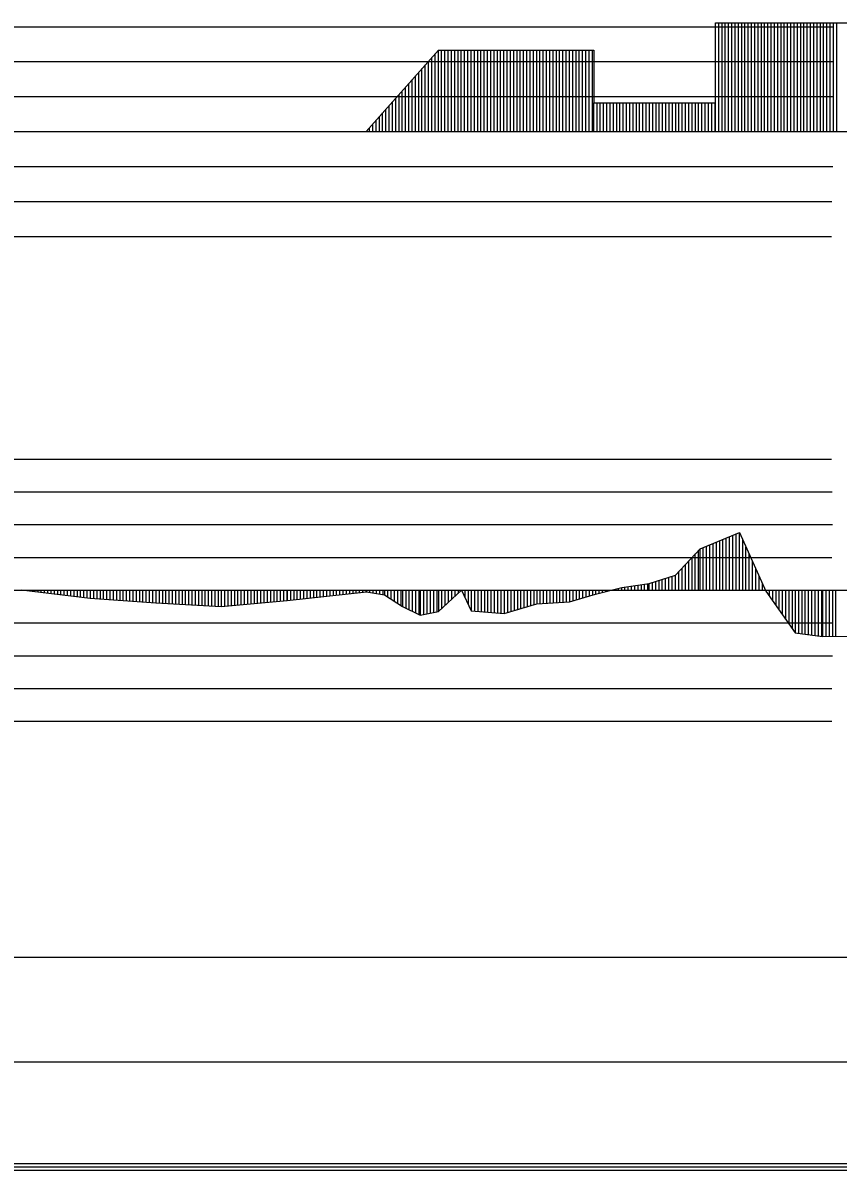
# Model space of a CAD drawing. Extents: x 2 to 10148, y 0 to 380.
# Drawn here: x 1517.3 to 1579.4, y 197.8 to 285.3 of the extents above; entities that cross this region are included whole.
import ezdxf

# ---------------------------------------------------------------- set-up
doc = ezdxf.new("R2010")
doc.units = 0
for name, color, linetype in [('POSUN_CARA', 7, 'Continuous'), ('POSUN_RASTR', 7, 'Continuous'), ('RYCHL_RASTR', 7, 'Continuous'), ('ZRYCHL_CARA', 7, 'Continuous'), ('ZRYCHL_RASTR', 7, 'Continuous')]:
    doc.layers.add(name, color=color, linetype=linetype)

msp = doc.modelspace()

# ---------------------------------------------------------------- linework, layer by layer
at = {"layer": 'POSUN_CARA'}
for p, q in [((1568.894, 245.149), (1571.898, 246.402)), ((1570.894, 242), (1570.894, 245.983)), ((1571.144, 242), (1571.144, 246.087)), ((1571.394, 242), (1571.394, 246.192)), ((1571.644, 242), (1571.644, 246.296)), ((1571.894, 242), (1571.894, 246.4)), ((1571.898, 246.402), (1573.915, 241.934)), ((1571.898, 242), (1571.898, 246.402)), ((1567.034, 243.155), (1568.894, 245.149)), ((1568.894, 242), (1568.894, 245.149)), ((1569.144, 242), (1569.144, 245.253)), ((1569.394, 242), (1569.394, 245.358)), ((1569.644, 242), (1569.644, 245.462)), ((1569.894, 242), (1569.894, 245.566)), ((1570.144, 242), (1570.144, 245.67)), ((1570.394, 242), (1570.394, 245.775)), ((1570.644, 242), (1570.644, 245.879)), ((1572.148, 242), (1572.148, 245.848)), ((1572.398, 242), (1572.398, 245.294)), ((1568.034, 242), (1568.034, 244.227)), ((1568.284, 242), (1568.284, 244.495)), ((1568.534, 242), (1568.534, 244.763)), ((1568.784, 242), (1568.784, 245.031)), ((1572.648, 242), (1572.648, 244.741)), ((1567.284, 242), (1567.284, 243.423)), ((1567.534, 242), (1567.534, 243.691)), ((1567.784, 242), (1567.784, 243.959)), ((1572.898, 242), (1572.898, 244.187)), ((1573.148, 242), (1573.148, 243.634)), ((1562.919, 242.195), (1565.014, 242.498)), ((1564.919, 242), (1564.919, 242.484)), ((1565.014, 242.498), (1567.034, 243.155)), ((1565.014, 242), (1565.014, 242.498)), ((1565.264, 242), (1565.264, 242.579)), ((1565.514, 242), (1565.514, 242.66)), ((1565.764, 242), (1565.764, 242.742)), ((1566.014, 242), (1566.014, 242.823)), ((1566.264, 242), (1566.264, 242.905)), ((1566.514, 242), (1566.514, 242.986)), ((1566.764, 242), (1566.764, 243.068)), ((1567.014, 242), (1567.014, 243.149)), ((1567.034, 242), (1567.034, 243.155)), ((1573.398, 242), (1573.398, 243.08)), ((1573.648, 242), (1573.648, 242.526)), ((1517.126, 242.028), (1522.378, 241.383)), ((1517.376, 242), (1517.376, 241.997)), ((1517.626, 242), (1517.626, 241.967)), ((1517.876, 242), (1517.876, 241.936)), ((1518.126, 242), (1518.126, 241.905)), ((1518.376, 242), (1518.376, 241.874)), ((1518.626, 242), (1518.626, 241.844)), ((1518.876, 242), (1518.876, 241.813)), ((1519.126, 242), (1519.126, 241.782)), ((1519.376, 242), (1519.376, 241.752)), ((1519.626, 242), (1519.626, 241.721)), ((1519.876, 242), (1519.876, 241.69)), ((1520.126, 242), (1520.126, 241.659)), ((1520.376, 242), (1520.376, 241.629)), ((1520.626, 242), (1520.626, 241.598)), ((1520.876, 242), (1520.876, 241.567)), ((1521.126, 242), (1521.126, 241.536)), ((1521.376, 242), (1521.376, 241.506)), ((1521.626, 242), (1521.626, 241.475)), ((1521.876, 242), (1521.876, 241.444)), ((1522.126, 242), (1522.126, 241.414)), ((1522.376, 242), (1522.376, 241.383)), ((1522.378, 242), (1522.378, 241.383)), ((1522.628, 242), (1522.628, 241.365)), ((1522.878, 242), (1522.878, 241.347)), ((1523.128, 242), (1523.128, 241.329)), ((1523.378, 242), (1523.378, 241.312)), ((1523.628, 242), (1523.628, 241.294)), ((1523.878, 242), (1523.878, 241.276)), ((1524.128, 242), (1524.128, 241.259)), ((1524.378, 242), (1524.378, 241.241)), ((1524.628, 242), (1524.628, 241.223)), ((1524.878, 242), (1524.878, 241.205)), ((1525.128, 242), (1525.128, 241.188)), ((1525.378, 242), (1525.378, 241.17)), ((1525.628, 242), (1525.628, 241.152)), ((1525.878, 242), (1525.878, 241.135)), ((1526.128, 242), (1526.128, 241.117)), ((1526.378, 242), (1526.378, 241.099)), ((1526.628, 242), (1526.628, 241.081)), ((1526.878, 242), (1526.878, 241.064)), ((1527.128, 242), (1527.128, 241.046)), ((1527.378, 242), (1527.378, 241.028)), ((1527.385, 242), (1527.385, 241.028)), ((1527.635, 242), (1527.635, 241.014)), ((1527.885, 242), (1527.885, 241.001)), ((1528.135, 242), (1528.135, 240.988)), ((1528.385, 242), (1528.385, 240.974)), ((1528.635, 242), (1528.635, 240.961)), ((1528.885, 242), (1528.885, 240.948)), ((1529.135, 242), (1529.135, 240.934)), ((1529.385, 242), (1529.385, 240.921)), ((1529.635, 242), (1529.635, 240.908)), ((1529.885, 242), (1529.885, 240.894)), ((1530.135, 242), (1530.135, 240.881)), ((1530.385, 242), (1530.385, 240.868)), ((1530.635, 242), (1530.635, 240.854)), ((1530.885, 242), (1530.885, 240.841)), ((1531.135, 242), (1531.135, 240.828)), ((1531.385, 242), (1531.385, 240.814)), ((1531.635, 242), (1531.635, 240.801)), ((1531.885, 242), (1531.885, 240.788)), ((1532.135, 242), (1532.135, 240.774)), ((1532.374, 242), (1532.374, 240.762)), ((1532.624, 242), (1532.624, 240.784)), ((1532.874, 242), (1532.874, 240.807)), ((1533.124, 242), (1533.124, 240.83)), ((1533.374, 242), (1533.374, 240.853)), ((1533.624, 242), (1533.624, 240.875)), ((1533.874, 242), (1533.874, 240.898)), ((1534.124, 242), (1534.124, 240.921)), ((1534.374, 242), (1534.374, 240.944)), ((1534.624, 242), (1534.624, 240.966)), ((1534.874, 242), (1534.874, 240.989)), ((1535.124, 242), (1535.124, 241.012)), ((1535.374, 242), (1535.374, 241.035)), ((1535.624, 242), (1535.624, 241.057)), ((1535.874, 242), (1535.874, 241.08)), ((1536.124, 242), (1536.124, 241.103)), ((1536.374, 242), (1536.374, 241.126)), ((1536.624, 242), (1536.624, 241.149)), ((1536.874, 242), (1536.874, 241.171)), ((1537.124, 242), (1537.124, 241.194)), ((1537.374, 242), (1537.374, 241.217)), ((1537.399, 242), (1537.399, 241.219)), ((1537.399, 241.219), (1543.443, 241.864)), ((1537.649, 242), (1537.649, 241.246)), ((1537.899, 242), (1537.899, 241.272)), ((1538.149, 242), (1538.149, 241.299)), ((1538.399, 242), (1538.399, 241.326)), ((1538.649, 242), (1538.649, 241.352)), ((1538.899, 242), (1538.899, 241.379)), ((1539.149, 242), (1539.149, 241.406)), ((1539.399, 242), (1539.399, 241.432)), ((1539.649, 242), (1539.649, 241.459)), ((1539.899, 242), (1539.899, 241.486)), ((1540.149, 242), (1540.149, 241.512)), ((1540.399, 242), (1540.399, 241.539)), ((1540.649, 242), (1540.649, 241.566)), ((1540.899, 242), (1540.899, 241.592)), ((1541.149, 242), (1541.149, 241.619)), ((1541.399, 242), (1541.399, 241.646)), ((1541.649, 242), (1541.649, 241.672)), ((1541.899, 242), (1541.899, 241.699)), ((1542.149, 242), (1542.149, 241.726)), ((1542.399, 242), (1542.399, 241.752)), ((1542.649, 242), (1542.649, 241.779)), ((1542.899, 242), (1542.899, 241.806)), ((1543.149, 242), (1543.149, 241.832)), ((1543.399, 242), (1543.399, 241.859)), ((1543.443, 242), (1543.443, 241.864)), ((1543.443, 241.864), (1544.816, 241.655)), ((1543.693, 242), (1543.693, 241.826)), ((1543.943, 242), (1543.943, 241.788)), ((1544.193, 242), (1544.193, 241.75)), ((1544.443, 242), (1544.443, 241.712)), ((1544.693, 242), (1544.693, 241.674)), ((1544.816, 242), (1544.816, 241.655)), ((1544.816, 241.655), (1546.192, 240.753)), ((1545.066, 242), (1545.066, 241.491)), ((1545.316, 242), (1545.316, 241.327)), ((1545.566, 242), (1545.566, 241.164)), ((1545.816, 242), (1545.816, 241)), ((1546.066, 242), (1546.066, 240.836)), ((1546.192, 242), (1546.192, 240.753)), ((1546.442, 242), (1546.442, 240.631)), ((1546.692, 242), (1546.692, 240.509)), ((1546.942, 242), (1546.942, 240.387)), ((1547.192, 242), (1547.192, 240.265)), ((1547.442, 242), (1547.442, 240.143)), ((1547.559, 242), (1547.559, 240.086)), ((1547.809, 242), (1547.809, 240.136)), ((1548.059, 242), (1548.059, 240.186)), ((1548.309, 242), (1548.309, 240.236)), ((1548.559, 242), (1548.559, 240.286)), ((1548.809, 242), (1548.809, 240.336)), ((1548.936, 240.361), (1550.709, 242.001)), ((1548.936, 242), (1548.936, 240.361)), ((1549.186, 242), (1549.186, 240.593)), ((1549.436, 242), (1549.436, 240.824)), ((1549.686, 242), (1549.686, 241.055)), ((1549.936, 242), (1549.936, 241.286)), ((1550.186, 242), (1550.186, 241.517)), ((1550.436, 242), (1550.436, 241.749)), ((1550.686, 242), (1550.686, 241.98)), ((1550.709, 242.001), (1551.445, 240.421)), ((1550.709, 242), (1550.709, 242.001)), ((1550.959, 242), (1550.959, 241.465)), ((1551.209, 242), (1551.209, 240.929)), ((1551.445, 242), (1551.445, 240.421)), ((1551.695, 242), (1551.695, 240.401)), ((1551.945, 242), (1551.945, 240.381)), ((1552.195, 242), (1552.195, 240.361)), ((1552.445, 242), (1552.445, 240.34)), ((1552.695, 242), (1552.695, 240.32)), ((1552.945, 242), (1552.945, 240.3)), ((1553.195, 242), (1553.195, 240.28)), ((1553.445, 242), (1553.445, 240.26)), ((1553.695, 242), (1553.695, 240.239)), ((1553.945, 242), (1553.945, 240.219)), ((1553.959, 242), (1553.959, 240.218)), ((1554.209, 242), (1554.209, 240.293)), ((1554.459, 242), (1554.459, 240.368)), ((1554.709, 242), (1554.709, 240.443)), ((1554.959, 242), (1554.959, 240.519)), ((1555.209, 242), (1555.209, 240.594)), ((1555.459, 242), (1555.459, 240.669)), ((1555.709, 242), (1555.709, 240.744)), ((1555.959, 242), (1555.959, 240.819)), ((1556.209, 242), (1556.209, 240.894)), ((1556.436, 242), (1556.436, 240.962)), ((1556.686, 242), (1556.686, 240.977)), ((1556.936, 242), (1556.936, 240.991)), ((1557.186, 242), (1557.186, 241.005)), ((1557.436, 242), (1557.436, 241.02)), ((1557.686, 242), (1557.686, 241.034)), ((1557.936, 242), (1557.936, 241.048)), ((1558.186, 242), (1558.186, 241.063)), ((1558.436, 242), (1558.436, 241.077)), ((1558.686, 242), (1558.686, 241.091)), ((1558.933, 242), (1558.933, 241.105)), ((1558.933, 241.105), (1560.928, 241.704)), ((1559.183, 242), (1559.183, 241.18)), ((1559.433, 242), (1559.433, 241.255)), ((1559.683, 242), (1559.683, 241.33)), ((1559.933, 242), (1559.933, 241.405)), ((1560.183, 242), (1560.183, 241.481)), ((1560.433, 242), (1560.433, 241.556)), ((1560.683, 242), (1560.683, 241.631)), ((1560.928, 241.704), (1562.919, 242.195)), ((1560.928, 242), (1560.928, 241.704)), ((1561.178, 242), (1561.178, 241.766)), ((1561.428, 242), (1561.428, 241.827)), ((1561.678, 242), (1561.678, 241.889)), ((1561.928, 242), (1561.928, 241.95)), ((1562.178, 242), (1562.178, 242.012)), ((1562.428, 242), (1562.428, 242.074)), ((1562.678, 242), (1562.678, 242.135)), ((1562.919, 242), (1562.919, 242.195)), ((1563.169, 242), (1563.169, 242.231)), ((1563.419, 242), (1563.419, 242.267)), ((1563.669, 242), (1563.669, 242.303)), ((1563.919, 242), (1563.919, 242.339)), ((1564.169, 242), (1564.169, 242.375)), ((1564.419, 242), (1564.419, 242.412)), ((1564.669, 242), (1564.669, 242.448)), ((1573.898, 242), (1573.898, 241.973)), ((1573.915, 242), (1573.915, 241.934)), ((1573.915, 241.934), (1576.148, 238.748)), ((1574.165, 242), (1574.165, 241.577)), ((1574.415, 242), (1574.415, 241.22)), ((1574.665, 242), (1574.665, 240.864)), ((1574.915, 242), (1574.915, 240.507)), ((1575.165, 242), (1575.165, 240.15)), ((1575.415, 242), (1575.415, 239.794)), ((1575.665, 242), (1575.665, 239.437)), ((1575.915, 242), (1575.915, 239.08)), ((1576.148, 242), (1576.148, 238.748)), ((1576.398, 242), (1576.398, 238.713)), ((1576.648, 242), (1576.648, 238.678)), ((1576.898, 242), (1576.898, 238.643)), ((1577.148, 242), (1577.148, 238.608)), ((1577.398, 242), (1577.398, 238.573)), ((1577.648, 242), (1577.648, 238.538)), ((1577.898, 242), (1577.898, 238.503)), ((1578.148, 242), (1578.148, 238.469)), ((1578.235, 242), (1578.235, 238.456)), ((1578.485, 242), (1578.485, 238.46)), ((1578.735, 242), (1578.735, 238.464)), ((1578.985, 242), (1578.985, 238.468)), ((1579.235, 242), (1579.235, 238.472)), ((1522.378, 241.383), (1527.385, 241.028)), ((1527.385, 241.028), (1532.374, 240.762)), ((1532.374, 240.762), (1537.399, 241.219)), ((1546.192, 240.753), (1547.559, 240.086)), ((1553.959, 240.218), (1556.436, 240.962)), ((1556.436, 240.962), (1558.933, 241.105)), ((1547.559, 240.086), (1548.936, 240.361)), ((1551.445, 240.421), (1553.959, 240.218)), ((1576.148, 238.748), (1578.235, 238.456)), ((1578.235, 238.456), (1580.328, 238.489))]:
    msp.add_line(p, q, dxfattribs=at)
at = {"layer": 'POSUN_RASTR'}
for p, q in [((1372, 252), (1578.914, 252)), ((1372, 249.5), (1578.965, 249.5)), ((1372, 247), (1578.99, 247)), ((1372, 244.5), (1578.939, 244.5)), ((1245.39, 242), (1850.829, 242)), ((1372, 239.5), (1578.965, 239.5)), ((1372, 237), (1578.99, 237)), ((1372, 234.5), (1578.939, 234.5)), ((1372, 232), (1578.939, 232))]:
    msp.add_line(p, q, dxfattribs=at)
at = {"layer": 'RYCHL_RASTR'}
for p, q in [((1245.39, 214), (1854.715, 214)), ((1245.39, 206), (1854.514, 206)), ((1245.39, 198.25), (1854.281, 198.25)), ((1245.39, 198), (1854.244, 198)), ((1245.39, 197.75), (1854.219, 197.75))]:
    msp.add_line(p, q, dxfattribs=at)
at = {"layer": 'ZRYCHL_CARA'}
for p, q in [((1570.071, 277), (1570.071, 285.285)), ((1570.071, 279.182), (1570.071, 285.285)), ((1570.071, 285.285), (1580.8, 285.285)), ((1570.321, 277), (1570.321, 285.285)), ((1570.571, 277), (1570.571, 285.285)), ((1570.821, 277), (1570.821, 285.285)), ((1571.071, 277), (1571.071, 285.285)), ((1571.321, 277), (1571.321, 285.285)), ((1571.571, 277), (1571.571, 285.285)), ((1571.821, 277), (1571.821, 285.285)), ((1572.071, 277), (1572.071, 285.285)), ((1572.321, 277), (1572.321, 285.285)), ((1572.571, 277), (1572.571, 285.285)), ((1572.821, 277), (1572.821, 285.285)), ((1573.071, 277), (1573.071, 285.285)), ((1573.321, 277), (1573.321, 285.285)), ((1573.571, 277), (1573.571, 285.285)), ((1573.821, 277), (1573.821, 285.285)), ((1574.071, 277), (1574.071, 285.285)), ((1574.321, 277), (1574.321, 285.285)), ((1574.571, 277), (1574.571, 285.285)), ((1574.821, 277), (1574.821, 285.285)), ((1575.071, 277), (1575.071, 285.285)), ((1575.321, 277), (1575.321, 285.285)), ((1575.571, 277), (1575.571, 285.285)), ((1575.821, 277), (1575.821, 285.285)), ((1576.071, 277), (1576.071, 285.285)), ((1576.321, 277), (1576.321, 285.285)), ((1576.571, 277), (1576.571, 285.285)), ((1576.821, 277), (1576.821, 285.285)), ((1577.071, 277), (1577.071, 285.285)), ((1577.321, 277), (1577.321, 285.285)), ((1577.571, 277), (1577.571, 285.285)), ((1577.821, 277), (1577.821, 285.285)), ((1578.071, 277), (1578.071, 285.285)), ((1578.321, 277), (1578.321, 285.285)), ((1578.571, 277), (1578.571, 285.285)), ((1578.821, 277), (1578.821, 285.285)), ((1579.071, 277), (1579.071, 285.285)), ((1579.321, 277), (1579.321, 285.285)), ((1543.435, 277), (1548.935, 283.218)), ((1548.685, 277), (1548.685, 282.936)), ((1548.935, 277), (1548.935, 283.218)), ((1548.935, 277), (1548.935, 283.218)), ((1548.935, 283.218), (1560.785, 283.218)), ((1549.185, 277), (1549.185, 283.218)), ((1549.435, 277), (1549.435, 283.218)), ((1549.685, 277), (1549.685, 283.218)), ((1549.935, 277), (1549.935, 283.218)), ((1550.185, 277), (1550.185, 283.218)), ((1550.435, 277), (1550.435, 283.218)), ((1550.685, 277), (1550.685, 283.218)), ((1550.935, 277), (1550.935, 283.218)), ((1551.185, 277), (1551.185, 283.218)), ((1551.435, 277), (1551.435, 283.218)), ((1551.685, 277), (1551.685, 283.218)), ((1551.935, 277), (1551.935, 283.218)), ((1552.185, 277), (1552.185, 283.218)), ((1552.435, 277), (1552.435, 283.218)), ((1552.685, 277), (1552.685, 283.218)), ((1552.935, 277), (1552.935, 283.218)), ((1553.185, 277), (1553.185, 283.218)), ((1553.435, 277), (1553.435, 283.218)), ((1553.685, 277), (1553.685, 283.218)), ((1553.935, 277), (1553.935, 283.218)), ((1554.185, 277), (1554.185, 283.218)), ((1554.435, 277), (1554.435, 283.218)), ((1554.685, 277), (1554.685, 283.218)), ((1554.935, 277), (1554.935, 283.218)), ((1555.185, 277), (1555.185, 283.218)), ((1555.435, 277), (1555.435, 283.218)), ((1555.685, 277), (1555.685, 283.218)), ((1555.935, 277), (1555.935, 283.218)), ((1556.185, 277), (1556.185, 283.218)), ((1556.435, 277), (1556.435, 283.218)), ((1556.685, 277), (1556.685, 283.218)), ((1556.935, 277), (1556.935, 283.218)), ((1557.185, 277), (1557.185, 283.218)), ((1557.435, 277), (1557.435, 283.218)), ((1557.685, 277), (1557.685, 283.218)), ((1557.935, 277), (1557.935, 283.218)), ((1558.185, 277), (1558.185, 283.218)), ((1558.435, 277), (1558.435, 283.218)), ((1558.685, 277), (1558.685, 283.218)), ((1558.935, 277), (1558.935, 283.218)), ((1559.185, 277), (1559.185, 283.218)), ((1559.435, 277), (1559.435, 283.218)), ((1559.685, 277), (1559.685, 283.218)), ((1559.935, 277), (1559.935, 283.218)), ((1560.185, 277), (1560.185, 283.218)), ((1560.435, 277), (1560.435, 283.218)), ((1560.685, 277), (1560.685, 283.218)), ((1560.785, 283.218), (1560.785, 279.182)), ((1547.935, 277), (1547.935, 282.088)), ((1548.185, 277), (1548.185, 282.37)), ((1548.435, 277), (1548.435, 282.653)), ((1547.185, 277), (1547.185, 281.24)), ((1547.435, 277), (1547.435, 281.522)), ((1547.685, 277), (1547.685, 281.805)), ((1546.435, 277), (1546.435, 280.392)), ((1546.685, 277), (1546.685, 280.674)), ((1546.935, 277), (1546.935, 280.957)), ((1545.435, 277), (1545.435, 279.261)), ((1545.685, 277), (1545.685, 279.544)), ((1545.935, 277), (1545.935, 279.827)), ((1546.185, 277), (1546.185, 280.109)), ((1544.685, 277), (1544.685, 278.413)), ((1544.935, 277), (1544.935, 278.696)), ((1545.185, 277), (1545.185, 278.979)), ((1560.785, 277), (1560.785, 279.182)), ((1560.785, 279.182), (1570.071, 279.182)), ((1561.035, 277), (1561.035, 279.182)), ((1561.285, 277), (1561.285, 279.182)), ((1561.535, 277), (1561.535, 279.182)), ((1561.785, 277), (1561.785, 279.182)), ((1562.035, 277), (1562.035, 279.182)), ((1562.285, 277), (1562.285, 279.182)), ((1562.535, 277), (1562.535, 279.182)), ((1562.785, 277), (1562.785, 279.182)), ((1563.035, 277), (1563.035, 279.182)), ((1563.285, 277), (1563.285, 279.182)), ((1563.535, 277), (1563.535, 279.182)), ((1563.785, 277), (1563.785, 279.182)), ((1564.035, 277), (1564.035, 279.182)), ((1564.285, 277), (1564.285, 279.182)), ((1564.535, 277), (1564.535, 279.182)), ((1564.785, 277), (1564.785, 279.182)), ((1565.035, 277), (1565.035, 279.182)), ((1565.285, 277), (1565.285, 279.182)), ((1565.535, 277), (1565.535, 279.182)), ((1565.785, 277), (1565.785, 279.182)), ((1566.035, 277), (1566.035, 279.182)), ((1566.285, 277), (1566.285, 279.182)), ((1566.535, 277), (1566.535, 279.182)), ((1566.785, 277), (1566.785, 279.182)), ((1567.035, 277), (1567.035, 279.182)), ((1567.285, 277), (1567.285, 279.182)), ((1567.535, 277), (1567.535, 279.182)), ((1567.785, 277), (1567.785, 279.182)), ((1568.035, 277), (1568.035, 279.182)), ((1568.285, 277), (1568.285, 279.182)), ((1568.535, 277), (1568.535, 279.182)), ((1568.785, 277), (1568.785, 279.182)), ((1569.035, 277), (1569.035, 279.182)), ((1569.285, 277), (1569.285, 279.182)), ((1569.535, 277), (1569.535, 279.182)), ((1569.785, 277), (1569.785, 279.182)), ((1570.035, 277), (1570.035, 279.182)), ((1543.935, 277), (1543.935, 277.565)), ((1544.185, 277), (1544.185, 277.848)), ((1544.435, 277), (1544.435, 278.131)), ((1245.39, 277), (1850.829, 277)), ((1543.685, 277), (1543.685, 277.283))]:
    msp.add_line(p, q, dxfattribs=at)
at = {"layer": 'ZRYCHL_RASTR'}
for p, q in [((1372, 285), (1579.035, 285)), ((1372, 282.333), (1579.006, 282.333)), ((1372, 279.667), (1579.021, 279.667)), ((1372, 274.333), (1579.032, 274.333)), ((1372, 271.667), (1578.945, 271.667)), ((1372, 269), (1578.924, 269))]:
    msp.add_line(p, q, dxfattribs=at)

doc.saveas('drawing.dxf')
